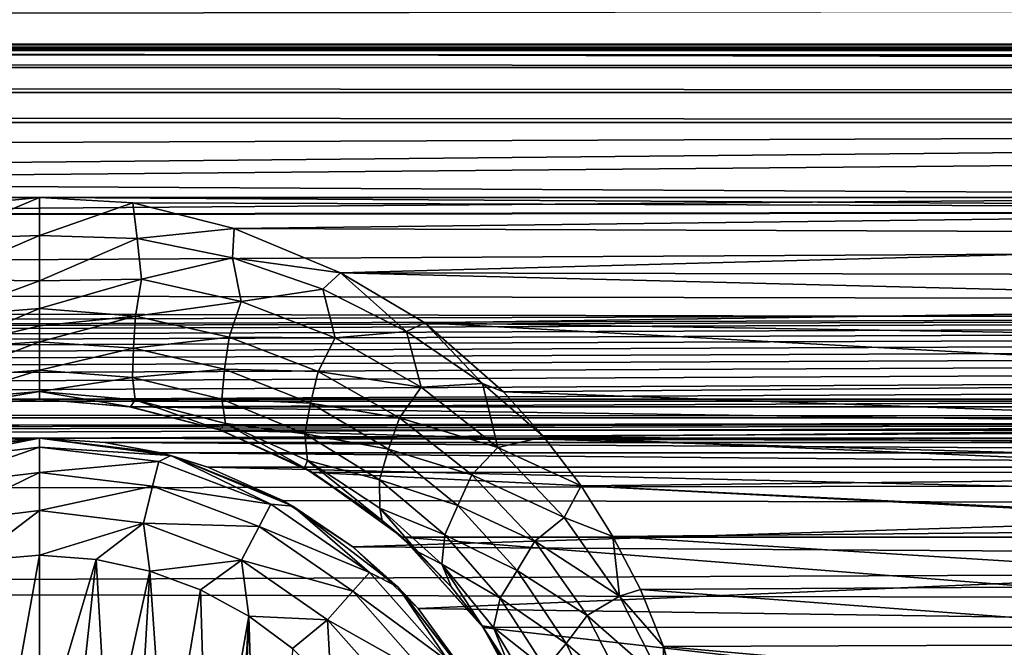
# Model space of a CAD drawing. Header units: metres. Extents: x -95 to 103, y -12 to 12.
# Tile 376 of 520: x -24.25 to -21.72, y 7.9 to 9.51. Entities that reach past the tile are written whole.
import ezdxf

# ---------------------------------------------------------------- set-up
doc = ezdxf.new("R2010")
doc.units = ezdxf.units.M
doc.layers.add('solid_P74500', color=7, linetype='CONTINUOUS')
doc.layers.add('solid_P74500_01', color=7, linetype='CONTINUOUS')

msp = doc.modelspace()

# ---------------------------------------------------------------- linework, layer by layer
at = {"layer": 'solid_P74500'}
for points in [[(92.5, 10.0152, -7.478519), (-94.018356, 9.477332, -8.150471), (-94.018356, 10.085306, -7.38489)], [(92.5, 10.0152, -7.478519), (92.5, 9.409225, -8.228889), (-94.018356, 9.477332, -8.150471)], [(92.5, 9.169497, 8.495161), (92.5, 9.793223, 7.7681), (-94.018356, 9.577682, 8.03231)], [(-12.2, 5.05, 0.5), (-11.7, 9.776363, 0.5), (-88, 9.776363, 0.5)], [(-12.2, 5.05, 0.5), (-88, 9.776363, 0.5), (-88, 5.05, 0.5)], [(92.5, 9.169497, 8.495161), (-94.018356, 9.577682, 8.03231), (-94.018356, 8.920666, 8.756239)], [(-86.199997, 9.423205, -4.3), (-87.224998, 9.55, -4.3), (-12.775, 9.55, -4.3)], [(-86.199997, 9.423205, -4.3), (-12.775, 9.55, -4.3), (-13.8, 9.423205, -4.3)], [(-24.200006, 9.057376, -8.614751), (-29.200006, 9.057376, -8.614751), (-94.018356, 9.477332, -8.150471)], [(-19.200006, 9.057376, -8.614751), (-24.200006, 9.057376, -8.614751), (-94.018356, 9.477332, -8.150471)], [(-86.199997, 9.44173, -4.343083), (-13.8, 9.443185, -4.348236), (-13.8, 9.45, -4.4)], [(-86.199997, 9.45, -4.4), (-86.199997, 9.44173, -4.343083), (-13.8, 9.45, -4.4)], [(-86.199997, 9.45, -5), (-86.199997, 9.45, -4.4), (-13.8, 9.45, -4.4)], [(-13.8, 9.45, -5), (-86.199997, 9.45, -5), (-13.8, 9.45, -4.4)], [(-13.8, 9.434836, -5.076392), (-86.199997, 9.434776, -5.076537), (-86.199997, 9.45, -5)], [(-13.8, 9.434836, -5.076392), (-86.199997, 9.45, -5), (-13.8, 9.45, -5)], [(-13.8, 9.443185, -4.348236), (-86.199997, 9.423205, -4.3), (-13.8, 9.423205, -4.3)], [(-86.199997, 9.44173, -4.343083), (-86.199997, 9.423205, -4.3), (-13.8, 9.443185, -4.348236)], [(-13.8, 9.391477, -5.141366), (-86.199997, 9.434776, -5.076537), (-13.8, 9.434836, -5.076392)], [(-13.8, 9.391477, -5.141366), (-86.199997, 9.391366, -5.141477), (-86.199997, 9.434776, -5.076537)], [(-13.8, 9.391477, -5.141366), (-13.8, 9.326537, -5.184776), (-86.199997, 9.391366, -5.141477)], [(-13.8, 9.326537, -5.184776), (-86.199997, 9.326391, -5.184836), (-86.199997, 9.391366, -5.141477)], [(-13.8, 9.326537, -5.184776), (-13.8, 9.25, -5.2), (-86.199997, 9.326391, -5.184836)], [(-13.8, 9.25, -5.2), (-86.199997, 9.25, -5.2), (-86.199997, 9.326391, -5.184836)], [(-13.8, 9.25, -5.2), (-86.995445, 8.535221, -5.2), (-86.199997, 9.25, -5.2)], [(-13.8, 9.25, -5.2), (-13.566045, 9.214799, -5.2), (-86.995445, 8.535221, -5.2)], [(-13.566045, 9.214799, -5.2), (-13.35684, 9.115801, -5.2), (-86.995445, 8.535221, -5.2)], [(92.5, 8.487373, 9.175829), (92.5, 9.169497, 8.495161), (-94.018356, 8.920666, 8.756239)], [(-84.199997, 8.54, -7.701844), (92.5, 9.145422, -6.971025), (-92.5, 8.940191, -7.233159)], [(-74.199997, 8.54, -7.701844), (92.5, 9.145422, -6.971025), (-79.199997, 8.54, -7.701844)], [(-69.199997, 8.54, -7.701844), (92.5, 9.145422, -6.971025), (-74.199997, 8.54, -7.701844)], [(-64.199997, 8.54, -7.701844), (92.5, 9.145422, -6.971025), (-69.199997, 8.54, -7.701844)], [(-59.200001, 8.54, -7.701844), (92.5, 9.145422, -6.971025), (-64.199997, 8.54, -7.701844)], [(-54.200001, 8.54, -7.701844), (92.5, 9.145422, -6.971025), (-59.200001, 8.54, -7.701844)], [(-49.200001, 8.54, -7.701844), (92.5, 9.145422, -6.971025), (-54.200001, 8.54, -7.701844)], [(-44.200001, 8.54, -7.701844), (92.5, 9.145422, -6.971025), (-49.200001, 8.54, -7.701844)], [(-39.200001, 8.54, -7.701844), (92.5, 9.145422, -6.971025), (-44.200001, 8.54, -7.701844)], [(-34.200001, 8.54, -7.701844), (92.5, 9.145422, -6.971025), (-39.200001, 8.54, -7.701844)], [(-29.200001, 8.54, -7.701844), (92.5, 9.145422, -6.971025), (-34.200001, 8.54, -7.701844)], [(-24.200001, 8.54, -7.701844), (92.5, 9.145422, -6.971025), (-29.200001, 8.54, -7.701844)], [(-19.200001, 8.54, -7.701844), (92.5, 9.145422, -6.971025), (-24.200001, 8.54, -7.701844)], [(-13.35684, 9.115801, -5.2), (-13.185196, 8.961563, -5.2), (-86.995445, 8.535221, -5.2)], [(-24.200006, 9.057376, -8.614751), (-24.493057, 9.02928, -8.644195), (-29.200006, 9.057376, -8.614751)], [(-24.451723, 8.951935, -8.698801), (-24.493057, 9.02928, -8.644195), (-24.200006, 9.057376, -8.614751)], [(-24.199982, 8.960335, -8.682782), (-24.451723, 8.951935, -8.698801), (-24.200006, 9.057376, -8.614751)], [(-19.493057, 9.02928, -8.644195), (-23.960751, 9.043484, -8.629334), (-24.200006, 9.057376, -8.614751)], [(-24.199982, 8.960335, -8.682782), (-24.200006, 9.057376, -8.614751), (-23.960751, 9.043484, -8.629334)], [(-19.200006, 9.057376, -8.614751), (-19.493057, 9.02928, -8.644195), (-24.200006, 9.057376, -8.614751)], [(-23.949499, 8.952705, -8.698201), (-24.199982, 8.960335, -8.682782), (-23.960751, 9.043484, -8.629334)], [(-19.493057, 9.02928, -8.644195), (-23.700357, 8.978143, -8.697296), (-23.960751, 9.043484, -8.629334)], [(-23.949499, 8.952705, -8.698201), (-23.960751, 9.043484, -8.629334), (-23.700357, 8.978143, -8.697296)], [(-19.493057, 9.02928, -8.644195), (-19.756618, 8.963315, -8.712577), (-23.700357, 8.978143, -8.697296)], [(-23.949499, 8.952705, -8.698201), (-23.700357, 8.978143, -8.697296), (-23.705164, 8.903148, -8.754843)], [(-23.705164, 8.903148, -8.754843), (-23.700357, 8.978143, -8.697296), (-23.427822, 8.864437, -8.813158)], [(-19.756618, 8.963315, -8.712577), (-23.427822, 8.864437, -8.813158), (-23.700357, 8.978143, -8.697296)], [(-13.185196, 8.961563, -5.2), (-13.064476, 8.764095, -5.2), (-86.995445, 8.535221, -5.2)], [(-24.46175, 8.847548, -8.731838), (-24.451723, 8.951935, -8.698801), (-24.199982, 8.960335, -8.682782)], [(-24.199982, 8.960335, -8.682782), (-24.199965, 8.843924, -8.707972), (-24.46175, 8.847548, -8.731838)], [(-23.949499, 8.952705, -8.698201), (-24.199965, 8.843924, -8.707972), (-24.199982, 8.960335, -8.682782)], [(-23.949499, 8.952705, -8.698201), (-23.938175, 8.848036, -8.731714), (-24.199965, 8.843924, -8.707972)], [(-23.949499, 8.952705, -8.698201), (-23.705164, 8.903148, -8.754843), (-23.938175, 8.848036, -8.731714)], [(-19.756618, 8.963315, -8.712577), (-19.992468, 8.857634, -8.819996), (-23.427822, 8.864437, -8.813158)], [(92.5, 8.487373, 9.175829), (-94.018356, 8.920666, 8.756239), (-94.018356, 8.209083, 9.426609)], [(-23.705164, 8.903148, -8.754843), (-23.682835, 8.790976, -8.803505), (-23.938175, 8.848036, -8.731714)], [(-23.705164, 8.903148, -8.754843), (-23.427822, 8.864437, -8.813158), (-23.473047, 8.822479, -8.843252)], [(-23.705164, 8.903148, -8.754843), (-23.473047, 8.822479, -8.843252), (-23.682835, 8.790976, -8.803505)], [(-24.446913, 8.752792, -8.725297), (-24.46175, 8.847548, -8.731838), (-24.199965, 8.843924, -8.707972)], [(-23.938175, 8.848036, -8.731714), (-24.199957, 8.772922, -8.700407), (-24.199965, 8.843924, -8.707972)], [(-23.938175, 8.848036, -8.731714), (-23.953758, 8.752831, -8.725092), (-24.199957, 8.772922, -8.700407)], [(-23.938175, 8.848036, -8.731714), (-23.682835, 8.790976, -8.803505), (-23.953758, 8.752831, -8.725092)], [(-23.473047, 8.822479, -8.843252), (-23.427822, 8.864437, -8.813158), (-23.257984, 8.713788, -8.956596)], [(-20.115223, 8.781263, -8.896033), (-23.21125, 8.735947, -8.940538), (-23.427822, 8.864437, -8.813158)], [(-23.257984, 8.713788, -8.956596), (-23.427822, 8.864437, -8.813158), (-23.21125, 8.735947, -8.940538)], [(-19.992468, 8.857634, -8.819996), (-20.115223, 8.781263, -8.896033), (-23.427822, 8.864437, -8.813158)], [(-24.199965, 8.843924, -8.707972), (-24.199957, 8.772922, -8.700407), (-24.446913, 8.752792, -8.725297)], [(-23.473047, 8.822479, -8.843252), (-23.441587, 8.697452, -8.914131), (-23.682835, 8.790976, -8.803505)], [(-23.473047, 8.822479, -8.843252), (-23.257984, 8.713788, -8.956596), (-23.441587, 8.697452, -8.914131)], [(-24.441639, 8.671274, -8.694287), (-24.446913, 8.752792, -8.725297), (-24.199957, 8.772922, -8.700407)], [(-24.199955, 8.728601, -8.686563), (-24.441639, 8.671274, -8.694287), (-24.199957, 8.772922, -8.700407)], [(-23.953758, 8.752831, -8.725092), (-24.199955, 8.728601, -8.686563), (-24.199957, 8.772922, -8.700407)], [(-23.682835, 8.790976, -8.803505), (-23.713205, 8.699433, -8.797652), (-23.953758, 8.752831, -8.725092)], [(-23.682835, 8.790976, -8.803505), (-23.441587, 8.697452, -8.914131), (-23.713205, 8.699433, -8.797652)], [(-20.115223, 8.781263, -8.896033), (-20.243198, 8.687765, -8.987366), (-23.21125, 8.735947, -8.940538)], [(-13.064476, 8.764095, -5.2), (-13.004552, 8.535221, -5.2), (-86.995445, 8.535221, -5.2)], [(-23.953758, 8.752831, -8.725092), (-24.199955, 8.687284, -8.666237), (-24.199955, 8.728601, -8.686563)], [(-23.959221, 8.671343, -8.694014), (-24.199955, 8.687284, -8.666237), (-23.953758, 8.752831, -8.725092)], [(-23.959221, 8.671343, -8.694014), (-23.953758, 8.752831, -8.725092), (-23.713205, 8.699433, -8.797652)], [(-24.199955, 8.728601, -8.686563), (-24.199955, 8.687284, -8.666237), (-24.441639, 8.671274, -8.694287)], [(-23.257984, 8.713788, -8.956596), (-23.21125, 8.735947, -8.940538), (-23.062948, 8.580557, -9.088383)], [(-20.366447, 8.581667, -9.088729), (-23.00983, 8.558819, -9.110249), (-23.21125, 8.735947, -8.940538)], [(-23.062948, 8.580557, -9.088383), (-23.21125, 8.735947, -8.940538), (-23.00983, 8.558819, -9.110249)], [(-20.243198, 8.687765, -8.987366), (-20.366447, 8.581667, -9.088729), (-23.21125, 8.735947, -8.940538)], [(-23.72506, 8.617503, -8.770029), (-23.959221, 8.671343, -8.694014), (-23.713205, 8.699433, -8.797652)], [(-23.72506, 8.617503, -8.770029), (-23.713205, 8.699433, -8.797652), (-23.485458, 8.611586, -8.909285)], [(-23.441587, 8.697452, -8.914131), (-23.485458, 8.611586, -8.909285), (-23.713205, 8.699433, -8.797652)], [(-23.441587, 8.697452, -8.914131), (-23.220764, 8.57114, -9.053757), (-23.485458, 8.611586, -8.909285)], [(-23.257984, 8.713788, -8.956596), (-23.220764, 8.57114, -9.053757), (-23.441587, 8.697452, -8.914131)], [(-23.257984, 8.713788, -8.956596), (-23.062948, 8.580557, -9.088383), (-23.220764, 8.57114, -9.053757)], [(-24.439163, 8.595643, -8.634041), (-24.441639, 8.671274, -8.694287), (-24.199955, 8.687284, -8.666237)], [(-24.199959, 8.614271, -8.605644), (-24.439163, 8.595643, -8.634041), (-24.199955, 8.687284, -8.666237)], [(-23.959221, 8.671343, -8.694014), (-24.199959, 8.614271, -8.605644), (-24.199955, 8.687284, -8.666237)], [(-23.961634, 8.595754, -8.633754), (-24.199959, 8.614271, -8.605644), (-23.959221, 8.671343, -8.694014)], [(-23.961634, 8.595754, -8.633754), (-23.959221, 8.671343, -8.694014), (-23.72506, 8.617503, -8.770029)], [(-23.961634, 8.595754, -8.633754), (-23.72506, 8.617503, -8.770029), (-23.732176, 8.540157, -8.71243)], [(-23.732176, 8.540157, -8.71243), (-23.72506, 8.617503, -8.770029), (-23.504843, 8.529674, -8.886116)], [(-23.504843, 8.529674, -8.886116), (-23.72506, 8.617503, -8.770029), (-23.485458, 8.611586, -8.909285)], [(-24.445948, 8.538467, -8.544914), (-24.439163, 8.595643, -8.634041), (-24.199959, 8.614271, -8.605644)], [(-24.19997, 8.559706, -8.514988), (-24.445948, 8.538467, -8.544914), (-24.199959, 8.614271, -8.605644)], [(-23.961634, 8.595754, -8.633754), (-24.19997, 8.559706, -8.514988), (-24.199959, 8.614271, -8.605644)], [(-23.961634, 8.595754, -8.633754), (-23.9548, 8.538644, -8.544617), (-24.19997, 8.559706, -8.514988)], [(-23.961634, 8.595754, -8.633754), (-23.732176, 8.540157, -8.71243), (-23.9548, 8.538644, -8.544617)], [(-23.504843, 8.529674, -8.886116), (-23.485458, 8.611586, -8.909285), (-23.27664, 8.492581, -9.04997)], [(-23.220764, 8.57114, -9.053757), (-23.27664, 8.492581, -9.04997), (-23.485458, 8.611586, -8.909285)], [(-23.220764, 8.57114, -9.053757), (-23.024174, 8.416284, -9.21362), (-23.27664, 8.492581, -9.04997)], [(-23.062948, 8.580557, -9.088383), (-23.024174, 8.416284, -9.21362), (-23.220764, 8.57114, -9.053757)], [(-23.062948, 8.580557, -9.088383), (-23.00983, 8.558819, -9.110249), (-22.906006, 8.443342, -9.217374)], [(-23.062948, 8.580557, -9.088383), (-22.906006, 8.443342, -9.217374), (-23.024174, 8.416284, -9.21362)], [(-20.366447, 8.581667, -9.088729), (-20.475742, 8.467224, -9.19544), (-23.00983, 8.558819, -9.110249)], [(-24.19997, 8.559706, -8.514988), (-24.432386, 8.520578, -8.433332), (-24.445948, 8.538467, -8.544914)], [(-24.19997, 8.559706, -8.514988), (-24.200001, 8.54, -8.407997), (-24.432386, 8.520578, -8.433332)], [(-23.967062, 8.520485, -8.43343), (-24.200001, 8.54, -8.407997), (-24.19997, 8.559706, -8.514988)], [(-23.9548, 8.538644, -8.544617), (-23.967062, 8.520485, -8.43343), (-24.19997, 8.559706, -8.514988)], [(-20.475742, 8.467224, -9.19544), (-22.906006, 8.443342, -9.217374), (-23.00983, 8.558819, -9.110249)], [(-87, 8.49261, -5.204592), (-86.995445, 8.535221, -5.2), (-13, 8.492611, -5.204592)], [(-86.995445, 8.535221, -5.2), (-13.004552, 8.535221, -5.2), (-13, 8.492611, -5.204592)], [(-24.200001, 8.54, -7.701844), (-29.200001, 8.54, -7.701844), (-28.96921, 8.520817, -7.723062)], [(-24.429855, 8.520978, -7.722884), (-24.200001, 8.54, -7.701844), (-28.96921, 8.520817, -7.723062)], [(-24.432386, 8.520578, -8.433332), (-24.200001, 8.54, -8.407997), (-24.429855, 8.520978, -7.722884)], [(-24.200001, 8.54, -8.407997), (-24.200001, 8.54, -7.701844), (-24.429855, 8.520978, -7.722884)], [(-19.200001, 8.54, -7.701844), (-24.200001, 8.54, -7.701844), (-23.96921, 8.520817, -7.723062)], [(-23.967062, 8.520485, -8.43343), (-23.96921, 8.520817, -7.723062), (-24.200001, 8.54, -7.701844)], [(-23.967062, 8.520485, -8.43343), (-24.200001, 8.54, -7.701844), (-24.200001, 8.54, -8.407997)], [(-19.429855, 8.520978, -7.722884), (-19.200001, 8.54, -7.701844), (-23.96921, 8.520817, -7.723062)], [(-19.663187, 8.461158, -7.788376), (-19.429855, 8.520978, -7.722884), (-23.96921, 8.520817, -7.723062)], [(-19.663187, 8.461158, -7.788376), (-23.96921, 8.520817, -7.723062), (-23.735262, 8.460627, -7.788954)], [(-23.738142, 8.461623, -8.506862), (-23.735262, 8.460627, -7.788954), (-23.96921, 8.520817, -7.723062)], [(-23.738142, 8.461623, -8.506862), (-23.96921, 8.520817, -7.723062), (-23.967062, 8.520485, -8.43343)], [(-23.9548, 8.538644, -8.544617), (-23.738142, 8.461623, -8.506862), (-23.967062, 8.520485, -8.43343)], [(-23.732176, 8.540157, -8.71243), (-23.722624, 8.477684, -8.627227), (-23.9548, 8.538644, -8.544617)], [(-23.9548, 8.538644, -8.544617), (-23.722624, 8.477684, -8.627227), (-23.738142, 8.461623, -8.506862)], [(-23.732176, 8.540157, -8.71243), (-23.519293, 8.451239, -8.831435), (-23.722624, 8.477684, -8.627227)], [(-23.732176, 8.540157, -8.71243), (-23.504843, 8.529674, -8.886116), (-23.519293, 8.451239, -8.831435)], [(-23.519293, 8.451239, -8.831435), (-23.504843, 8.529674, -8.886116), (-23.30435, 8.411588, -9.031435)], [(-23.30435, 8.411588, -9.031435), (-23.504843, 8.529674, -8.886116), (-23.27664, 8.492581, -9.04997)], [(-44.200001, 8.44, -5.224123), (-87, 8.49261, -5.204592), (-13, 8.492611, -5.204592)], [(-13, 8.492611, -5.204592), (-39.200001, 8.44, -5.224123), (-44.200001, 8.44, -5.224123)], [(-13, 8.492611, -5.204592), (-34.200001, 8.44, -5.224123), (-39.200001, 8.44, -5.224123)], [(-13, 8.492611, -5.204592), (-29.200001, 8.44, -5.224123), (-34.200001, 8.44, -5.224123)], [(-13, 8.492611, -5.204592), (-24.200001, 8.44, -5.224123), (-29.200001, 8.44, -5.224123)], [(-13, 8.492611, -5.204592), (-19.200001, 8.44, -5.224123), (-24.200001, 8.44, -5.224123)], [(-23.30435, 8.411588, -9.031435), (-23.27664, 8.492581, -9.04997), (-23.090517, 8.34636, -9.210852)], [(-23.024174, 8.416284, -9.21362), (-23.090517, 8.34636, -9.210852), (-23.27664, 8.492581, -9.04997)], [(92.5, 7.752533, 9.805175), (92.5, 8.487373, 9.175829), (-94.018356, 8.209083, 9.426609)], [(-23.722624, 8.477684, -8.627227), (-23.52009, 8.363814, -8.627802), (-23.738142, 8.461623, -8.506862)], [(-23.519293, 8.451239, -8.831435), (-23.512049, 8.382983, -8.75055), (-23.722624, 8.477684, -8.627227)], [(-23.722624, 8.477684, -8.627227), (-23.512049, 8.382983, -8.75055), (-23.52009, 8.363814, -8.627802)], [(-20.475742, 8.467224, -9.19544), (-20.512749, 8.422978, -9.235986), (-22.906006, 8.443342, -9.217374)], [(-23.52009, 8.363814, -8.627802), (-23.735262, 8.460627, -7.788954), (-23.738142, 8.461623, -8.506862)], [(-19.899008, 8.353099, -7.904159), (-19.663187, 8.461158, -7.788376), (-23.735262, 8.460627, -7.788954)], [(-19.899008, 8.353099, -7.904159), (-23.735262, 8.460627, -7.788954), (-23.49988, 8.352461, -7.904833)], [(-23.52009, 8.363814, -8.627802), (-23.49988, 8.352461, -7.904833), (-23.735262, 8.460627, -7.788954)], [(-23.519293, 8.451239, -8.831435), (-23.327904, 8.333687, -8.979209), (-23.512049, 8.382983, -8.75055)], [(-23.519293, 8.451239, -8.831435), (-23.30435, 8.411588, -9.031435), (-23.327904, 8.333687, -8.979209)], [(-23.024174, 8.416284, -9.21362), (-22.906006, 8.443342, -9.217374), (-22.810068, 8.317733, -9.33088)], [(-20.574171, 8.342347, -9.30888), (-22.810068, 8.317733, -9.33088), (-22.906006, 8.443342, -9.217374)], [(-20.512749, 8.422978, -9.235986), (-20.574171, 8.342347, -9.30888), (-22.906006, 8.443342, -9.217374)], [(-24.200001, 8.44, -5.224123), (-24.364891, 8.429509, -5.230221), (-29.200001, 8.44, -5.224123)], [(-24.536465, 8.395703, -11.5), (-24.364891, 8.429509, -5.230221), (-24.200001, 8.44, -5.224123)], [(-24.536465, 8.395703, -11.5), (-24.200001, 8.44, -5.224123), (-24.200001, 8.44, -11.5)], [(-24.505667, 8.380139, -11.614588), (-24.536465, 8.395703, -11.5), (-24.200001, 8.44, -11.5)], [(-24.200001, 8.417253, -11.614588), (-24.505667, 8.380139, -11.614588), (-24.200001, 8.44, -11.5)], [(-24.490103, 8.316991, -11.712049), (-24.505667, 8.380139, -11.614588), (-24.200001, 8.417253, -11.614588)], [(-24.490103, 8.316991, -11.712049), (-24.200001, 8.417253, -11.614588), (-24.200001, 8.352216, -11.712049)], [(-24.200001, 8.44, -5.224123), (-19.200001, 8.44, -5.224123), (-19.364891, 8.429509, -5.230221)], [(-24.032898, 8.429217, -5.230403), (-24.200001, 8.44, -5.224123), (-19.364891, 8.429509, -5.230221)], [(-24.200001, 8.44, -11.5), (-24.200001, 8.44, -5.224123), (-24.032898, 8.429217, -5.230403)], [(-24.200001, 8.44, -11.5), (-24.032898, 8.429217, -5.230403), (-23.889032, 8.402259, -5.250598)], [(-23.863535, 8.395703, -11.5), (-24.200001, 8.44, -11.5), (-23.889032, 8.402259, -5.250598)], [(-23.863535, 8.395703, -11.5), (-24.200001, 8.417253, -11.614588), (-24.200001, 8.44, -11.5)], [(-23.894333, 8.380139, -11.614588), (-24.200001, 8.352216, -11.712049), (-24.200001, 8.417253, -11.614588)], [(-23.863535, 8.395703, -11.5), (-23.894333, 8.380139, -11.614588), (-24.200001, 8.417253, -11.614588)], [(-24.032898, 8.429217, -5.230403), (-19.364891, 8.429509, -5.230221), (-19.509518, 8.402635, -5.250264)], [(-23.889032, 8.402259, -5.250598), (-24.032898, 8.429217, -5.230403), (-19.509518, 8.402635, -5.250264)], [(-23.024174, 8.416284, -9.21362), (-22.853994, 8.236588, -9.38695), (-23.090517, 8.34636, -9.210852)], [(-23.024174, 8.416284, -9.21362), (-22.810068, 8.317733, -9.33088), (-22.853994, 8.236588, -9.38695)], [(-23.863535, 8.395703, -11.5), (-23.60643, 8.270952, -11.614588), (-23.894333, 8.380139, -11.614588)], [(-23.889032, 8.402259, -5.250598), (-19.509518, 8.402635, -5.250264), (-19.63176, 8.366207, -5.293069)], [(-23.889032, 8.402259, -5.250598), (-19.63176, 8.366207, -5.293069), (-23.76824, 8.366207, -5.293069)], [(-23.863535, 8.395703, -11.5), (-23.889032, 8.402259, -5.250598), (-23.76824, 8.366207, -5.293069)], [(-23.863535, 8.395703, -11.5), (-23.76824, 8.366207, -5.293069), (-23.575996, 8.280447, -5.426181)], [(-23.863535, 8.395703, -11.5), (-23.575996, 8.280447, -5.426181), (-23.549999, 8.265833, -11.5)], [(-23.863535, 8.395703, -11.5), (-23.549999, 8.265833, -11.5), (-23.60643, 8.270952, -11.614588)], [(-23.327904, 8.333687, -8.979209), (-23.30435, 8.411588, -9.031435), (-23.126925, 8.267343, -9.196733)], [(-23.126925, 8.267343, -9.196733), (-23.30435, 8.411588, -9.031435), (-23.090517, 8.34636, -9.210852)], [(-23.894333, 8.380139, -11.614588), (-23.909899, 8.316991, -11.712049), (-24.200001, 8.352216, -11.712049)], [(-23.894333, 8.380139, -11.614588), (-23.60643, 8.270952, -11.614588), (-23.909899, 8.316991, -11.712049)], [(-23.76824, 8.366207, -5.293069), (-19.63176, 8.366207, -5.293069), (-19.838207, 8.272575, -5.438244)], [(-23.575996, 8.280447, -5.426181), (-23.76824, 8.366207, -5.293069), (-19.838207, 8.272575, -5.438244)], [(-23.512049, 8.382983, -8.75055), (-23.320478, 8.229239, -8.787727), (-23.52009, 8.363814, -8.627802)], [(-23.327904, 8.333687, -8.979209), (-23.326811, 8.260994, -8.901955), (-23.512049, 8.382983, -8.75055)], [(-23.512049, 8.382983, -8.75055), (-23.326811, 8.260994, -8.901955), (-23.320478, 8.229239, -8.787727)], [(-24.490103, 8.316991, -11.712049), (-24.200001, 8.352216, -11.712049), (-24.466791, 8.222411, -11.777164)], [(-24.200001, 8.352216, -11.712049), (-24.200001, 8.254805, -11.777164), (-24.466791, 8.222411, -11.777164)], [(-23.909899, 8.316991, -11.712049), (-24.200001, 8.254805, -11.777164), (-24.200001, 8.352216, -11.712049)], [(-23.320478, 8.229239, -8.787727), (-23.49988, 8.352461, -7.904833), (-23.52009, 8.363814, -8.627802)], [(-20.130051, 8.186581, -8.076503), (-19.899008, 8.353099, -7.904159), (-23.49988, 8.352461, -7.904833)], [(-20.130051, 8.186581, -8.076503), (-23.49988, 8.352461, -7.904833), (-23.269226, 8.185938, -8.077154)], [(-23.320478, 8.229239, -8.787727), (-23.269226, 8.185938, -8.077154), (-23.49988, 8.352461, -7.904833)], [(-23.126925, 8.267343, -9.196733), (-23.090517, 8.34636, -9.210852), (-22.929272, 8.176402, -9.385122)], [(-22.853994, 8.236588, -9.38695), (-22.929272, 8.176402, -9.385122), (-23.090517, 8.34636, -9.210852)], [(-20.574171, 8.342347, -9.30888), (-20.661539, 8.207409, -9.428066), (-22.810068, 8.317733, -9.33088)], [(-23.909899, 8.316991, -11.712049), (-23.93321, 8.222411, -11.777164), (-24.200001, 8.254805, -11.777164)], [(-23.909899, 8.316991, -11.712049), (-23.636656, 8.213364, -11.712049), (-23.93321, 8.222411, -11.777164)], [(-23.60643, 8.270952, -11.614588), (-23.636656, 8.213364, -11.712049), (-23.909899, 8.316991, -11.712049)], [(-23.327904, 8.333687, -8.979209), (-23.160397, 8.191937, -9.146291), (-23.326811, 8.260994, -8.901955)], [(-23.327904, 8.333687, -8.979209), (-23.126925, 8.267343, -9.196733), (-23.160397, 8.191937, -9.146291)], [(-22.853994, 8.236588, -9.38695), (-22.810068, 8.317733, -9.33088), (-22.728514, 8.18801, -9.444919)], [(-20.661539, 8.207409, -9.428066), (-22.728514, 8.18801, -9.444919), (-22.810068, 8.317733, -9.33088)], [(-23.60643, 8.270952, -11.614588), (-23.353024, 8.096038, -11.614588), (-23.636656, 8.213364, -11.712049)], [(-23.549999, 8.265833, -11.5), (-23.353024, 8.096038, -11.614588), (-23.60643, 8.270952, -11.614588)], [(-23.395794, 8.161398, -5.603641), (-23.575996, 8.280447, -5.426181), (-19.838207, 8.272575, -5.438244)], [(-23.549999, 8.265833, -11.5), (-23.575996, 8.280447, -5.426181), (-23.395794, 8.161398, -5.603641)], [(-23.549999, 8.265833, -11.5), (-23.395794, 8.161398, -5.603641), (-23.280762, 8.059238, -11.5)], [(-23.549999, 8.265833, -11.5), (-23.280762, 8.059238, -11.5), (-23.353024, 8.096038, -11.614588)], [(-23.395794, 8.161398, -5.603641), (-19.838207, 8.272575, -5.438244), (-20.03117, 8.13967, -5.635225)], [(-23.160397, 8.191937, -9.146291), (-23.126925, 8.267343, -9.196733), (-22.974447, 8.100428, -9.375034)], [(-22.974447, 8.100428, -9.375034), (-23.126925, 8.267343, -9.196733), (-22.929272, 8.176402, -9.385122)], [(-24.466791, 8.222411, -11.777164), (-24.200001, 8.254805, -11.777164), (-24.370331, 8.125382, -11.8)], [(-24.200001, 8.254805, -11.777164), (-24.200001, 8.14, -11.8), (-24.370331, 8.125382, -11.8)], [(-23.93321, 8.222411, -11.777164), (-24.200001, 8.14, -11.8), (-24.200001, 8.254805, -11.777164)], [(-23.160397, 8.191937, -9.146291), (-23.167862, 8.116902, -9.071674), (-23.326811, 8.260994, -8.901955)], [(-23.326811, 8.260994, -8.901955), (-23.167862, 8.116902, -9.071674), (-23.228975, 8.14852, -8.881587)], [(-23.326811, 8.260994, -8.901955), (-23.228975, 8.14852, -8.881587), (-23.320478, 8.229239, -8.787727)], [(-23.93321, 8.222411, -11.777164), (-24.054956, 8.12864, -11.8), (-24.200001, 8.14, -11.8)], [(-23.93321, 8.222411, -11.777164), (-23.917509, 8.099016, -11.8), (-24.054956, 8.12864, -11.8)], [(-23.93321, 8.222411, -11.777164), (-23.681925, 8.12711, -11.777164), (-23.917509, 8.099016, -11.8)], [(-23.636656, 8.213364, -11.712049), (-23.681925, 8.12711, -11.777164), (-23.93321, 8.222411, -11.777164)], [(-23.636656, 8.213364, -11.712049), (-23.396152, 8.047357, -11.712049), (-23.681925, 8.12711, -11.777164)], [(-23.353024, 8.096038, -11.614588), (-23.396152, 8.047357, -11.712049), (-23.636656, 8.213364, -11.712049)], [(-23.228975, 8.14852, -8.881587), (-23.269226, 8.185938, -8.077154), (-23.320478, 8.229239, -8.787727)], [(-22.853994, 8.236588, -9.38695), (-22.711866, 8.035035, -9.568677), (-22.929272, 8.176402, -9.385122)], [(-22.853994, 8.236588, -9.38695), (-22.728514, 8.18801, -9.444919), (-22.711866, 8.035035, -9.568677)], [(92.5, 7.752533, 9.805175), (-94.018356, 8.209083, 9.426609), (-94.018356, 7.447287, 10.039319)], [(-23.160397, 8.191937, -9.146291), (-23.017942, 8.029526, -9.32572), (-23.167862, 8.116902, -9.071674)], [(-23.160397, 8.191937, -9.146291), (-22.974447, 8.100428, -9.375034), (-23.017942, 8.029526, -9.32572)], [(-20.661539, 8.207409, -9.428066), (-20.735617, 8.064089, -9.550941), (-22.728514, 8.18801, -9.444919)], [(-20.735617, 8.064089, -9.550941), (-22.657782, 8.05173, -9.561361), (-22.728514, 8.18801, -9.444919)], [(-22.711866, 8.035035, -9.568677), (-22.728514, 8.18801, -9.444919), (-22.657782, 8.05173, -9.561361)], [(-20.338186, 7.955187, -8.304517), (-20.130051, 8.186581, -8.076503), (-23.269226, 8.185938, -8.077154)], [(-20.338186, 7.955187, -8.304517), (-23.269226, 8.185938, -8.077154), (-23.061371, 7.95457, -8.305107)], [(-23.064331, 7.958691, -9.092649), (-23.061371, 7.95457, -8.305107), (-23.269226, 8.185938, -8.077154)], [(-23.143061, 8.058084, -8.982758), (-23.269226, 8.185938, -8.077154), (-23.228975, 8.14852, -8.881587)], [(-23.064331, 7.958691, -9.092649), (-23.269226, 8.185938, -8.077154), (-23.143061, 8.058084, -8.982758)], [(-22.974447, 8.100428, -9.375034), (-22.929272, 8.176402, -9.385122), (-22.794554, 7.985523, -9.567693)], [(-22.711866, 8.035035, -9.568677), (-22.794554, 7.985523, -9.567693), (-22.929272, 8.176402, -9.385122)], [(-24.200001, 8.14, -11.8), (-24.291828, 7.630482, -11.8), (-24.370331, 8.125382, -11.8)], [(-24.200001, 8.14, -11.8), (-24.200001, 7.64, -11.8), (-24.291828, 7.630482, -11.8)], [(-24.054956, 8.12864, -11.8), (-24.200001, 7.64, -11.8), (-24.200001, 8.14, -11.8)], [(-23.228163, 8.003443, -5.827108), (-23.395794, 8.161398, -5.603641), (-20.03117, 8.13967, -5.635225)], [(-23.280762, 8.059238, -11.5), (-23.395794, 8.161398, -5.603641), (-23.228163, 8.003443, -5.827108)], [(-23.167862, 8.116902, -9.071674), (-23.143061, 8.058084, -8.982758), (-23.228975, 8.14852, -8.881587)], [(-23.228163, 8.003443, -5.827108), (-20.03117, 8.13967, -5.635225), (-20.209461, 7.959397, -5.887105)], [(-24.054956, 8.12864, -11.8), (-24.108688, 7.630527, -11.8), (-24.200001, 7.64, -11.8)], [(-24.054956, 8.12864, -11.8), (-24.024685, 7.607855, -11.8), (-24.108688, 7.630527, -11.8)], [(-24.054956, 8.12864, -11.8), (-23.917509, 8.099016, -11.8), (-24.024685, 7.607855, -11.8)], [(-23.681925, 8.12711, -11.777164), (-23.787128, 8.050737, -11.8), (-23.917509, 8.099016, -11.8)], [(-23.681925, 8.12711, -11.777164), (-23.663015, 7.983215, -11.8), (-23.787128, 8.050737, -11.8)], [(-23.681925, 8.12711, -11.777164), (-23.460747, 7.974443, -11.777164), (-23.663015, 7.983215, -11.8)], [(-23.396152, 8.047357, -11.712049), (-23.460747, 7.974443, -11.777164), (-23.681925, 8.12711, -11.777164)], [(-23.017942, 8.029526, -9.32572), (-23.035261, 7.954477, -9.252772), (-23.167862, 8.116902, -9.071674)], [(-23.167862, 8.116902, -9.071674), (-23.035261, 7.954477, -9.252772), (-23.064331, 7.958691, -9.092649)], [(-23.167862, 8.116902, -9.071674), (-23.064331, 7.958691, -9.092649), (-23.143061, 8.058084, -8.982758)], [(-23.917509, 8.099016, -11.8), (-23.947666, 7.57166, -11.8), (-24.024685, 7.607855, -11.8)], [(-23.917509, 8.099016, -11.8), (-23.876675, 7.520992, -11.8), (-23.947666, 7.57166, -11.8)], [(-23.917509, 8.099016, -11.8), (-23.787128, 8.050737, -11.8), (-23.876675, 7.520992, -11.8)], [(-23.353024, 8.096038, -11.614588), (-23.14884, 7.865563, -11.614588), (-23.396152, 8.047357, -11.712049)], [(-23.280762, 8.059238, -11.5), (-23.14884, 7.865563, -11.614588), (-23.353024, 8.096038, -11.614588)], [(-23.017942, 8.029526, -9.32572), (-22.974447, 8.100428, -9.375034), (-22.848385, 7.913625, -9.56118)], [(-22.848385, 7.913625, -9.56118), (-22.974447, 8.100428, -9.375034), (-22.794554, 7.985523, -9.567693)], [(-20.735617, 8.064089, -9.550941), (-20.797937, 7.912471, -9.676921), (-22.657782, 8.05173, -9.561361)], [(-23.787128, 8.050737, -11.8), (-23.767344, 7.39014, -11.8), (-23.876675, 7.520992, -11.8)], [(-23.787128, 8.050737, -11.8), (-23.663015, 7.983215, -11.8), (-23.767344, 7.39014, -11.8)], [(-23.396152, 8.047357, -11.712049), (-23.202366, 7.828617, -11.712049), (-23.460747, 7.974443, -11.777164)], [(-23.14884, 7.865563, -11.614588), (-23.202366, 7.828617, -11.712049), (-23.396152, 8.047357, -11.712049)], [(-23.280762, 8.059238, -11.5), (-23.228163, 8.003443, -5.827108), (-23.077757, 7.79618, -6.10177)], [(-23.280762, 8.059238, -11.5), (-23.077757, 7.79618, -6.10177), (-23.074167, 7.79, -11.5)], [(-23.280762, 8.059238, -11.5), (-23.074167, 7.79, -11.5), (-23.14884, 7.865563, -11.614588)], [(-22.711866, 8.035035, -9.568677), (-22.657782, 8.05173, -9.561361), (-22.599241, 7.905591, -9.682542)], [(-20.797937, 7.912471, -9.676921), (-22.599241, 7.905591, -9.682542), (-22.657782, 8.05173, -9.561361)], [(-23.017942, 8.029526, -9.32572), (-22.901489, 7.849185, -9.512413), (-23.035261, 7.954477, -9.252772)], [(-23.017942, 8.029526, -9.32572), (-22.848385, 7.913625, -9.56118), (-22.901489, 7.849185, -9.512413)], [(-22.711866, 8.035035, -9.568677), (-22.599546, 7.814108, -9.754907), (-22.794554, 7.985523, -9.567693)], [(-22.711866, 8.035035, -9.568677), (-22.599241, 7.905591, -9.682542), (-22.599546, 7.814108, -9.754907)], [(-23.077757, 7.79618, -6.10177), (-23.228163, 8.003443, -5.827108), (-20.209461, 7.959397, -5.887105)], [(-22.848385, 7.913625, -9.56118), (-22.794554, 7.985523, -9.567693), (-22.688116, 7.776078, -9.754655)], [(-22.599546, 7.814108, -9.754907), (-22.688116, 7.776078, -9.754655), (-22.794554, 7.985523, -9.567693)], [(-23.663015, 7.983215, -11.8), (-23.708231, 7.229405, -11.8), (-23.767344, 7.39014, -11.8)], [(-23.663015, 7.983215, -11.8), (-23.731501, 6.257416, -11.8), (-23.70072, 7.142048, -11.8)], [(-23.663015, 7.983215, -11.8), (-23.611973, 6.331459, -11.8), (-23.731501, 6.257416, -11.8)], [(-23.663015, 7.983215, -11.8), (-23.70072, 7.142048, -11.8), (-23.708231, 7.229405, -11.8)], [(-23.663015, 7.983215, -11.8), (-23.550756, 7.900564, -11.8), (-23.611973, 6.331459, -11.8)], [(-23.460747, 7.974443, -11.777164), (-23.550756, 7.900564, -11.8), (-23.663015, 7.983215, -11.8)], [(-23.460747, 7.974443, -11.777164), (-23.451893, 7.80319, -11.8), (-23.550756, 7.900564, -11.8)], [(-23.460747, 7.974443, -11.777164), (-23.282534, 7.773282, -11.777164), (-23.451893, 7.80319, -11.8)], [(-23.202366, 7.828617, -11.712049), (-23.282534, 7.773282, -11.777164), (-23.460747, 7.974443, -11.777164)], [(-23.077757, 7.79618, -6.10177), (-20.209461, 7.959397, -5.887105), (-20.363678, 7.719777, -6.197987)], [(-22.99361, 7.85037, -9.209391), (-23.061371, 7.95457, -8.305107), (-23.064331, 7.958691, -9.092649)], [(-23.035261, 7.954477, -9.252772), (-22.99361, 7.85037, -9.209391), (-23.064331, 7.958691, -9.092649)], [(-20.498018, 7.664145, -8.573849), (-20.338186, 7.955187, -8.304517), (-23.061371, 7.95457, -8.305107)], [(-20.498018, 7.664145, -8.573849), (-23.061371, 7.95457, -8.305107), (-22.901268, 7.66248, -8.575336)], [(-22.931715, 7.732833, -9.330323), (-22.901268, 7.66248, -8.575336), (-23.061371, 7.95457, -8.305107)], [(-22.931715, 7.732833, -9.330323), (-23.061371, 7.95457, -8.305107), (-22.99361, 7.85037, -9.209391)], [(-22.901489, 7.849185, -9.512413), (-22.929163, 7.776495, -9.440274), (-23.035261, 7.954477, -9.252772)], [(-23.035261, 7.954477, -9.252772), (-22.929163, 7.776495, -9.440274), (-22.99361, 7.85037, -9.209391)], [(-22.901489, 7.849185, -9.512413), (-22.848385, 7.913625, -9.56118), (-22.750387, 7.709259, -9.751215)], [(-22.750387, 7.709259, -9.751215), (-22.848385, 7.913625, -9.56118), (-22.688116, 7.776078, -9.754655)], [(-20.797937, 7.912471, -9.676921), (-20.846972, 7.75142, -9.806401), (-22.599241, 7.905591, -9.682542)], [(-22.599546, 7.814108, -9.754907), (-22.599241, 7.905591, -9.682542), (-22.553913, 7.745763, -9.810869)], [(-20.846972, 7.75142, -9.806401), (-22.553913, 7.745763, -9.810869), (-22.599241, 7.905591, -9.682542)]]:
    msp.add_3dface(points, dxfattribs=at)
at = {"layer": 'solid_P74500_01'}
for points in [[(-90.699997, 9.904712, -5.843516), (92.5, 9.145422, -6.971025), (92.5, 10.103848, -5.491487)], [(-92.5, 8.940191, 7.233159), (-92.5, 9.904712, 5.843516), (92.5, 9.641595, 6.268019)], [(-90.699997, 9.904712, -5.843516), (-92.5, 8.940191, -7.233159), (92.5, 9.145422, -6.971025)], [(-92.5, 8.940191, 7.233159), (92.5, 9.641595, 6.268019), (92.5, 8.572252, 7.665731)], [(-19.200006, 9.057376, -8.614751), (-94.018356, 9.477332, -8.150471), (92.5, 9.409225, -8.228889)], [(-84.199997, 8.54, -7.701844), (-79.199997, 8.54, -7.701844), (92.5, 9.145422, -6.971025)], [(-92.5, 7.788958, 8.459974), (-92.5, 8.940191, 7.233159), (92.5, 8.572252, 7.665731)], [(-92.5, 7.788958, 8.459974), (92.5, 8.572252, 7.665731), (92.5, 7.29035, 8.893468)]]:
    msp.add_3dface(points, dxfattribs=at)

doc.saveas('drawing.dxf')
